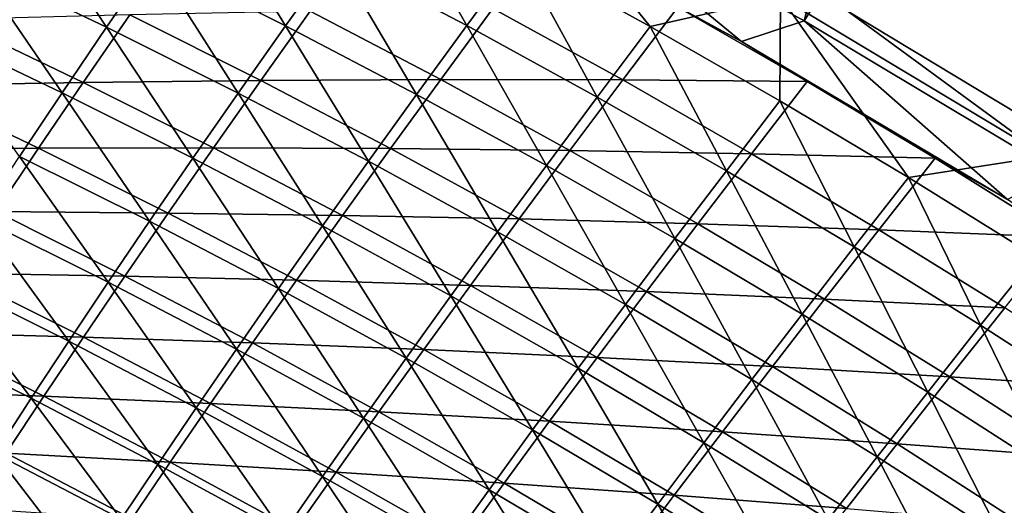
# Model space of a CAD drawing. Header units: metres. Extents: x 0 to 1400, y -1400 to 0.
# Tile 328 of 347: x 1075 to 1124, y -148 to -124. Entities that reach past the tile are written whole.
import ezdxf

# ---------------------------------------------------------------- set-up
doc = ezdxf.new("R2010")
doc.units = ezdxf.units.M

msp = doc.modelspace()

# ---------------------------------------------------------------- linework, layer by layer
at = {"layer": 'None'}
for points in [[(1100.911011, -116.87294, -29.542974), (1114.137207, -124.173477, -29.542881), (1127.141602, -72.621475)], [(1127.141602, -72.621475), (1114.137207, -124.173477, -29.542881), (1141.674805, -80.81839)], [(1127.97998, -130.750443, -32.127945), (1116.312256, -123.70829, -32.128021), (1142.121826, -80.183357, -3)], [(1114.137207, -124.173477, -29.542881), (1126.619507, -131.659164, -29.542799), (1141.674805, -80.81839)], [(1100.035889, -120.898087, -60.629501), (1099.187134, -115.381149, -32.845203), (1106.516235, -124.458008, -60.628849)], [(1099.187134, -115.381149, -32.845203), (1112.960205, -122.98671, -32.845219), (1106.516235, -124.458008, -60.628849)], [(1097.603271, -117.870934, -30.940865), (1111.037354, -125.191483, -30.942022), (1100.911011, -116.87294, -29.542974)], [(1111.037354, -125.191483, -30.942022), (1114.137207, -124.173477, -29.542881), (1100.911011, -116.87294, -29.542974)], [(1081.954224, -121.148262, -116.30455), (1084.368042, -117.690514, -88.449501), (1088.491821, -124.426567, -116.302094)], [(1084.368042, -117.690514, -88.449501), (1090.938477, -120.993896, -88.447784), (1088.491821, -124.426567, -116.302094)], [(1090.938477, -120.993896, -88.447784), (1093.493652, -117.452934, -60.630188), (1097.449585, -124.411766, -88.446152)], [(1097.449585, -124.411766, -88.446152), (1093.493652, -117.452934, -60.630188), (1100.035889, -120.898087, -60.629501)], [(1073.087402, -121.356125, -144.19429), (1075.359985, -117.983917, -116.307114), (1079.647217, -124.497505, -144.191177)], [(1079.647217, -124.497505, -144.191177), (1075.359985, -117.983917, -116.307114), (1081.954224, -121.148262, -116.30455)], [(1111.037354, -125.191483, -30.942022), (1097.603271, -117.870934, -30.940865), (1107.890625, -123.503029, -32.353924)], [(1086.150391, -127.75251, -144.188202), (1079.647217, -124.497505, -144.191177), (1081.954224, -121.148262, -116.30455)], [(1088.491821, -124.426567, -116.302094), (1086.150391, -127.75251, -144.188202), (1081.954224, -121.148262, -116.30455)], [(1088.491821, -124.426567, -116.302094), (1090.938477, -120.993896, -88.447784), (1094.969971, -127.819099, -116.299736)], [(1094.969971, -127.819099, -116.299736), (1090.938477, -120.993896, -88.447784), (1097.449585, -124.411766, -88.446152)], [(1097.449585, -124.411766, -88.446152), (1100.035889, -120.898087, -60.629501), (1103.898926, -127.94426, -88.444588)], [(1100.035889, -120.898087, -60.629501), (1106.516235, -124.458008, -60.628849), (1103.898926, -127.94426, -88.444588)], [(1070.919067, -124.619759, -172.106033), (1073.087402, -121.356125, -144.19429), (1077.443481, -127.739746, -172.102493)], [(1077.443481, -127.739746, -172.102493), (1073.087402, -121.356125, -144.19429), (1079.647217, -124.497505, -144.191177)], [(1106.516235, -124.458008, -60.628849), (1112.960205, -122.98671, -32.845219), (1112.932373, -128.132324, -60.628235)], [(1112.960205, -122.98671, -32.845219), (1119.282104, -131.920471, -60.627651), (1112.932373, -128.132324, -60.628235)], [(1112.960205, -122.98671, -32.845219), (1116.312256, -123.70829, -32.128021), (1126.058838, -130.861496, -32.845287)], [(1112.960205, -122.98671, -32.845219), (1126.058838, -130.861496, -32.845287), (1119.282104, -131.920471, -60.627651)], [(1098.745972, -123.567871, -60.154892), (1089.711914, -123.693062, -87.986374), (1096.161743, -127.084801, -87.984482)], [(1105.16748, -127.100441, -60.154205), (1098.745972, -123.567871, -60.154892), (1096.161743, -127.084801, -87.984482)], [(1107.890625, -123.503029, -32.353924), (1098.745972, -123.567871, -60.154892), (1105.16748, -127.100441, -60.154205)], [(1114.279297, -127.178268, -32.354088), (1107.890625, -123.503029, -32.353924), (1105.16748, -127.100441, -60.154205)], [(1111.037354, -125.191483, -30.942022), (1107.890625, -123.503029, -32.353924), (1114.279297, -127.178268, -32.354088)], [(1078.485596, -127.226852, -143.757004), (1071.991699, -124.110008, -143.760651), (1069.822876, -127.375702, -171.686188)], [(1080.792358, -123.87529, -115.856621), (1071.991699, -124.110008, -143.760651), (1078.485596, -127.226852, -143.757004)], [(1087.266357, -127.128426, -115.853729), (1080.792358, -123.87529, -115.856621), (1078.485596, -127.226852, -143.757004)], [(1089.711914, -123.693062, -87.986374), (1080.792358, -123.87529, -115.856621), (1087.266357, -127.128426, -115.853729)], [(1096.161743, -127.084801, -87.984482), (1089.711914, -123.693062, -87.986374), (1087.266357, -127.128426, -115.853729)], [(1116.312256, -123.70829, -32.128021), (1127.97998, -130.750443, -32.127945), (1126.058838, -130.861496, -32.845287)], [(1077.443481, -127.739746, -172.102493), (1079.647217, -124.497505, -144.191177), (1083.911499, -130.972961, -172.099106)], [(1079.647217, -124.497505, -144.191177), (1086.150391, -127.75251, -144.188202), (1083.911499, -130.972961, -172.099106)], [(1086.150391, -127.75251, -144.188202), (1088.491821, -124.426567, -116.302094), (1092.594604, -131.121399, -144.185349)], [(1092.594604, -131.121399, -144.185349), (1088.491821, -124.426567, -116.302094), (1094.969971, -127.819099, -116.299736)], [(1094.969971, -127.819099, -116.299736), (1097.449585, -124.411766, -88.446152), (1101.386719, -131.326004, -116.297501)], [(1101.386719, -131.326004, -116.297501), (1097.449585, -124.411766, -88.446152), (1103.898926, -127.94426, -88.444588)], [(1103.898926, -127.94426, -88.444588), (1106.516235, -124.458008, -60.628849), (1110.28418, -131.590988, -88.443108)], [(1106.516235, -124.458008, -60.628849), (1112.932373, -128.132324, -60.628235), (1110.28418, -131.590988, -88.443108)], [(1111.037354, -125.191483, -30.942022), (1124.188843, -133.005203, -30.944132), (1114.137207, -124.173477, -29.542881)], [(1124.188843, -133.005203, -30.944132), (1126.619507, -131.659164, -29.542799), (1114.137207, -124.173477, -29.542881)], [(1075.339355, -130.877151, -200.035233), (1070.919067, -124.619759, -172.106033), (1077.443481, -127.739746, -172.102493)], [(1124.188843, -133.005203, -30.944132), (1111.037354, -125.191483, -30.942022), (1120.603027, -130.966217, -32.354244)], [(1120.603027, -130.966217, -32.354244), (1111.037354, -125.191483, -30.942022), (1114.279297, -127.178268, -32.354088)], [(1067.753906, -130.534973, -199.632431), (1076.281372, -130.471115, -171.682022), (1069.822876, -127.375702, -171.686188)], [(1069.822876, -127.375702, -171.686188), (1076.281372, -130.471115, -171.682022), (1078.485596, -127.226852, -143.757004)], [(1076.281372, -130.471115, -171.682022), (1084.925171, -130.456665, -143.753479), (1078.485596, -127.226852, -143.757004)], [(1084.925171, -130.456665, -143.753479), (1087.266357, -127.128426, -115.853729), (1078.485596, -127.226852, -143.757004)], [(1084.925171, -130.456665, -143.753479), (1093.683228, -130.494797, -115.850952), (1087.266357, -127.128426, -115.853729)], [(1093.683228, -130.494797, -115.850952), (1096.161743, -127.084801, -87.984482), (1087.266357, -127.128426, -115.853729)], [(1096.161743, -127.084801, -87.984482), (1093.683228, -130.494797, -115.850952), (1102.552124, -130.58989, -87.982674)], [(1105.16748, -127.100441, -60.154205), (1096.161743, -127.084801, -87.984482), (1102.552124, -130.58989, -87.982674)], [(1111.526855, -130.74614, -60.153557), (1105.16748, -127.100441, -60.154205), (1102.552124, -130.58989, -87.982674)], [(1114.279297, -127.178268, -32.354088), (1105.16748, -127.100441, -60.154205), (1111.526855, -130.74614, -60.153557)], [(1120.603027, -130.966217, -32.354244), (1114.279297, -127.178268, -32.354088), (1111.526855, -130.74614, -60.153557)], [(1081.771484, -134.089813, -200.031525), (1075.339355, -130.877151, -200.035233), (1077.443481, -127.739746, -172.102493)], [(1083.911499, -130.972961, -172.099106), (1081.771484, -134.089813, -200.031525), (1077.443481, -127.739746, -172.102493)], [(1083.911499, -130.972961, -172.099106), (1086.150391, -127.75251, -144.188202), (1090.320557, -134.319656, -172.095856)], [(1090.320557, -134.319656, -172.095856), (1086.150391, -127.75251, -144.188202), (1092.594604, -131.121399, -144.185349)], [(1092.594604, -131.121399, -144.185349), (1094.969971, -127.819099, -116.299736), (1098.977295, -134.604309, -144.182632)], [(1094.969971, -127.819099, -116.299736), (1101.386719, -131.326004, -116.297501), (1098.977295, -134.604309, -144.182632)], [(1107.73938, -134.946884, -116.295372), (1101.386719, -131.326004, -116.297501), (1103.898926, -127.94426, -88.444588)], [(1107.73938, -134.946884, -116.295372), (1103.898926, -127.94426, -88.444588), (1110.28418, -131.590988, -88.443108)], [(1110.28418, -131.590988, -88.443108), (1112.932373, -128.132324, -60.628235), (1116.603027, -135.35144, -88.441719)], [(1112.932373, -128.132324, -60.628235), (1119.282104, -131.920471, -60.627651), (1116.603027, -135.35144, -88.441719)], [(1076.281372, -130.471115, -171.682022), (1067.753906, -130.534973, -199.632431), (1074.176514, -133.610229, -199.627869)], [(1073.331055, -133.912048, -227.987076), (1075.339355, -130.877151, -200.035233), (1079.727295, -137.105148, -227.983154)], [(1082.685669, -133.679092, -171.678009), (1076.281372, -130.471115, -171.682022), (1074.176514, -133.610229, -199.627869)], [(1075.339355, -130.877151, -200.035233), (1081.771484, -134.089813, -200.031525), (1079.727295, -137.105148, -227.983154)], [(1084.925171, -130.456665, -143.753479), (1076.281372, -130.471115, -171.682022), (1082.685669, -133.679092, -171.678009)], [(1091.307861, -133.799377, -143.750107), (1084.925171, -130.456665, -143.753479), (1082.685669, -133.679092, -171.678009)], [(1093.683228, -130.494797, -115.850952), (1084.925171, -130.456665, -143.753479), (1091.307861, -133.799377, -143.750107)], [(1100.040771, -133.974289, -115.848297), (1093.683228, -130.494797, -115.850952), (1091.307861, -133.799377, -143.750107)], [(1102.552124, -130.58989, -87.982674), (1093.683228, -130.494797, -115.850952), (1100.040771, -133.974289, -115.848297)], [(1108.880249, -134.207977, -87.980957), (1102.552124, -130.58989, -87.982674), (1100.040771, -133.974289, -115.848297)], [(1111.526855, -130.74614, -60.153557), (1102.552124, -130.58989, -87.982674), (1108.880249, -134.207977, -87.980957)], [(1117.821411, -134.504517, -60.152943), (1111.526855, -130.74614, -60.153557), (1108.880249, -134.207977, -87.980957)], [(1120.603027, -130.966217, -32.354244), (1111.526855, -130.74614, -60.153557), (1117.821411, -134.504517, -60.152943)], [(1126.058838, -130.861496, -32.845287), (1125.562866, -135.82196, -60.62711), (1119.282104, -131.920471, -60.627651)], [(1081.771484, -134.089813, -200.031525), (1083.911499, -130.972961, -172.099106), (1088.14502, -137.415497, -200.027969)], [(1088.14502, -137.415497, -200.027969), (1083.911499, -130.972961, -172.099106), (1090.320557, -134.319656, -172.095856)], [(1090.320557, -134.319656, -172.095856), (1092.594604, -131.121399, -144.185349), (1096.668335, -137.779938, -172.092758)], [(1092.594604, -131.121399, -144.185349), (1098.977295, -134.604309, -144.182632), (1096.668335, -137.779938, -172.092758)], [(1098.977295, -134.604309, -144.182632), (1101.386719, -131.326004, -116.297501), (1105.296265, -138.200882, -144.180069)], [(1101.386719, -131.326004, -116.297501), (1107.73938, -134.946884, -116.295372), (1105.296265, -138.200882, -144.180069)], [(1126.859619, -134.866394, -32.354393), (1120.603027, -130.966217, -32.354244), (1117.821411, -134.504517, -60.152943)], [(1126.859619, -134.866394, -32.354393), (1124.188843, -133.005203, -30.944132), (1120.603027, -130.966217, -32.354244)], [(1114.026001, -138.681274, -116.293365), (1107.73938, -134.946884, -116.295372), (1110.28418, -131.590988, -88.443108)], [(1114.026001, -138.681274, -116.293365), (1110.28418, -131.590988, -88.443108), (1116.603027, -135.35144, -88.441719)], [(1119.282104, -131.920471, -60.627651), (1122.853271, -139.225113, -88.440414), (1116.603027, -135.35144, -88.441719)], [(1119.282104, -131.920471, -60.627651), (1125.562866, -135.82196, -60.62711), (1122.853271, -139.225113, -88.440414)], [(1080.545044, -136.797607, -199.623489), (1074.176514, -133.610229, -199.627869), (1072.167236, -136.646622, -227.592346)], [(1082.685669, -133.679092, -171.678009), (1074.176514, -133.610229, -199.627869), (1080.545044, -136.797607, -199.623489)], [(1089.033447, -136.999573, -171.674149), (1082.685669, -133.679092, -171.678009), (1080.545044, -136.797607, -199.623489)], [(1091.307861, -133.799377, -143.750107), (1082.685669, -133.679092, -171.678009), (1089.033447, -136.999573, -171.674149)], [(1097.63147, -137.254852, -143.746887), (1091.307861, -133.799377, -143.750107), (1089.033447, -136.999573, -171.674149)], [(1100.040771, -133.974289, -115.848297), (1091.307861, -133.799377, -143.750107), (1097.63147, -137.254852, -143.746887)], [(1077.775635, -140.021011, -255.951675), (1071.415161, -136.846786, -255.955688), (1073.331055, -133.912048, -227.987076)], [(1079.727295, -137.105148, -227.983154), (1077.775635, -140.021011, -255.951675), (1073.331055, -133.912048, -227.987076)], [(1079.727295, -137.105148, -227.983154), (1081.771484, -134.089813, -200.031525), (1086.065063, -140.410736, -227.979401)], [(1086.065063, -140.410736, -227.979401), (1081.771484, -134.089813, -200.031525), (1088.14502, -137.415497, -200.027969)], [(1088.14502, -137.415497, -200.027969), (1090.320557, -134.319656, -172.095856), (1094.45752, -140.854294, -200.024582)], [(1090.320557, -134.319656, -172.095856), (1096.668335, -137.779938, -172.092758), (1094.45752, -140.854294, -200.024582)], [(1106.336426, -137.566498, -115.845772), (1100.040771, -133.974289, -115.848297), (1097.63147, -137.254852, -143.746887)], [(1108.880249, -134.207977, -87.980957), (1100.040771, -133.974289, -115.848297), (1106.336426, -137.566498, -115.845772)], [(1115.143921, -137.938599, -87.97934), (1108.880249, -134.207977, -87.980957), (1106.336426, -137.566498, -115.845772)], [(1117.821411, -134.504517, -60.152943), (1108.880249, -134.207977, -87.980957), (1115.143921, -137.938599, -87.97934)], [(1098.977295, -134.604309, -144.182632), (1102.952759, -141.353485, -172.089828), (1096.668335, -137.779938, -172.092758)], [(1098.977295, -134.604309, -144.182632), (1105.296265, -138.200882, -144.180069), (1102.952759, -141.353485, -172.089828)], [(1124.048706, -138.375107, -60.152367), (1117.821411, -134.504517, -60.152943), (1115.143921, -137.938599, -87.97934)], [(1126.859619, -134.866394, -32.354393), (1117.821411, -134.504517, -60.152943), (1124.048706, -138.375107, -60.152367)], [(1105.296265, -138.200882, -144.180069), (1107.73938, -134.946884, -116.295372), (1111.549316, -141.910599, -144.177643)], [(1107.73938, -134.946884, -116.295372), (1114.026001, -138.681274, -116.293365), (1111.549316, -141.910599, -144.177643)], [(1120.244141, -142.528641, -116.291489), (1114.026001, -138.681274, -116.293365), (1116.603027, -135.35144, -88.441719)], [(1116.603027, -135.35144, -88.441719), (1122.853271, -139.225113, -88.440414), (1120.244141, -142.528641, -116.291489)], [(1125.562866, -135.82196, -60.62711), (1129.032593, -143.211472, -88.439194), (1122.853271, -139.225113, -88.440414)], [(1078.499878, -139.814362, -227.587738), (1072.167236, -136.646622, -227.592346), (1070.250122, -139.582672, -255.572815)], [(1080.545044, -136.797607, -199.623489), (1072.167236, -136.646622, -227.592346), (1078.499878, -139.814362, -227.587738)], [(1069.587646, -139.68367, -283.938385), (1071.415161, -136.846786, -255.955688), (1075.912842, -142.839462, -283.934418)], [(1071.415161, -136.846786, -255.955688), (1077.775635, -140.021011, -255.951675), (1075.912842, -142.839462, -283.934418)], [(1077.775635, -140.021011, -255.951675), (1079.727295, -137.105148, -227.983154), (1084.077637, -143.307205, -255.94783)], [(1086.857178, -140.097031, -199.619278), (1080.545044, -136.797607, -199.623489), (1078.499878, -139.814362, -227.587738)], [(1084.077637, -143.307205, -255.94783), (1079.727295, -137.105148, -227.983154), (1086.065063, -140.410736, -227.979401)], [(1089.033447, -136.999573, -171.674149), (1080.545044, -136.797607, -199.623489), (1086.857178, -140.097031, -199.619278)], [(1095.322144, -140.432419, -171.670471), (1089.033447, -136.999573, -171.674149), (1086.857178, -140.097031, -199.619278)], [(1097.63147, -137.254852, -143.746887), (1089.033447, -136.999573, -171.674149), (1095.322144, -140.432419, -171.670471)], [(1103.893311, -140.822754, -143.743805), (1097.63147, -137.254852, -143.746887), (1095.322144, -140.432419, -171.670471)], [(1106.336426, -137.566498, -115.845772), (1097.63147, -137.254852, -143.746887), (1103.893311, -140.822754, -143.743805)], [(1086.065063, -140.410736, -227.979401), (1088.14502, -137.415497, -200.027969), (1092.341919, -143.828949, -227.97583)], [(1092.341919, -143.828949, -227.97583), (1088.14502, -137.415497, -200.027969), (1094.45752, -140.854294, -200.024582)], [(1112.567627, -141.271011, -115.843384), (1106.336426, -137.566498, -115.845772), (1103.893311, -140.822754, -143.743805)], [(1115.143921, -137.938599, -87.97934), (1106.336426, -137.566498, -115.845772), (1112.567627, -141.271011, -115.843384)], [(1094.45752, -140.854294, -200.024582), (1096.668335, -137.779938, -172.092758), (1100.706665, -144.405869, -200.021378)], [(1096.668335, -137.779938, -172.092758), (1102.952759, -141.353485, -172.089828), (1100.706665, -144.405869, -200.021378)], [(1105.296265, -138.200882, -144.180069), (1109.171387, -145.039764, -172.087067), (1102.952759, -141.353485, -172.089828)], [(1105.296265, -138.200882, -144.180069), (1111.549316, -141.910599, -144.177643), (1109.171387, -145.039764, -172.087067)], [(1121.340454, -141.781296, -87.977814), (1115.143921, -137.938599, -87.97934), (1112.567627, -141.271011, -115.843384)], [(1124.048706, -138.375107, -60.152367), (1115.143921, -137.938599, -87.97934), (1121.340454, -141.781296, -87.977814)], [(1111.549316, -141.910599, -144.177643), (1114.026001, -138.681274, -116.293365), (1117.734253, -145.733002, -144.175369)], [(1114.026001, -138.681274, -116.293365), (1120.244141, -142.528641, -116.291489), (1117.734253, -145.733002, -144.175369)], [(1130.206299, -142.357376, -60.151833), (1124.048706, -138.375107, -60.152367), (1121.340454, -141.781296, -87.977814)], [(1068.421509, -142.420776, -283.566467), (1076.546997, -142.731491, -255.568146), (1070.250122, -139.582672, -255.572815)], [(1075.912842, -142.839462, -283.934418), (1074.135864, -145.562561, -311.92749), (1069.587646, -139.68367, -283.938385)], [(1070.250122, -139.582672, -255.572815), (1076.546997, -142.731491, -255.568146), (1078.499878, -139.814362, -227.587738)], [(1122.853271, -139.225113, -88.440414), (1126.391602, -146.488495, -116.289742), (1120.244141, -142.528641, -116.291489)], [(1122.853271, -139.225113, -88.440414), (1129.032593, -143.211472, -88.439194), (1126.391602, -146.488495, -116.289742)], [(1075.912842, -142.839462, -283.934418), (1077.775635, -140.021011, -255.951675), (1082.179932, -146.106674, -283.930634)], [(1076.546997, -142.731491, -255.568146), (1084.776245, -143.093674, -227.583313), (1078.499878, -139.814362, -227.587738)], [(1082.179932, -146.106674, -283.930634), (1077.775635, -140.021011, -255.951675), (1084.077637, -143.307205, -255.94783)], [(1078.499878, -139.814362, -227.587738), (1084.776245, -143.093674, -227.583313), (1086.857178, -140.097031, -199.619278)], [(1084.776245, -143.093674, -227.583313), (1093.110596, -143.508377, -199.61525), (1086.857178, -140.097031, -199.619278)], [(1086.857178, -140.097031, -199.619278), (1093.110596, -143.508377, -199.61525), (1095.322144, -140.432419, -171.670471)], [(1084.077637, -143.307205, -255.94783), (1086.065063, -140.410736, -227.979401), (1090.319092, -146.705444, -255.944183)], [(1086.065063, -140.410736, -227.979401), (1092.341919, -143.828949, -227.97583), (1090.319092, -146.705444, -255.944183)], [(1093.110596, -143.508377, -199.61525), (1101.549316, -143.977264, -171.666977), (1095.322144, -140.432419, -171.670471)], [(1095.322144, -140.432419, -171.670471), (1101.549316, -143.977264, -171.666977), (1103.893311, -140.822754, -143.743805)], [(1098.555786, -147.35939, -227.972427), (1092.341919, -143.828949, -227.97583), (1094.45752, -140.854294, -200.024582)], [(1098.555786, -147.35939, -227.972427), (1094.45752, -140.854294, -200.024582), (1100.706665, -144.405869, -200.021378)], [(1101.549316, -143.977264, -171.666977), (1110.090942, -144.502594, -143.740906), (1103.893311, -140.822754, -143.743805)], [(1103.893311, -140.822754, -143.743805), (1110.090942, -144.502594, -143.740906), (1112.567627, -141.271011, -115.843384)], [(1102.952759, -141.353485, -172.089828), (1106.890503, -148.069733, -200.018356), (1100.706665, -144.405869, -200.021378)], [(1102.952759, -141.353485, -172.089828), (1109.171387, -145.039764, -172.087067), (1106.890503, -148.069733, -200.018356)], [(1110.090942, -144.502594, -143.740906), (1118.731934, -145.087372, -115.841141), (1112.567627, -141.271011, -115.843384)], [(1112.567627, -141.271011, -115.843384), (1118.731934, -145.087372, -115.841141), (1121.340454, -141.781296, -87.977814)], [(1111.549316, -141.910599, -144.177643), (1115.322266, -148.838333, -172.084473), (1109.171387, -145.039764, -172.087067)], [(1111.549316, -141.910599, -144.177643), (1117.734253, -145.733002, -144.175369), (1115.322266, -148.838333, -172.084473)], [(1118.731934, -145.087372, -115.841141), (1127.467285, -145.73555, -87.976387), (1121.340454, -141.781296, -87.977814)], [(1121.340454, -141.781296, -87.977814), (1127.467285, -145.73555, -87.976387), (1130.206299, -142.357376, -60.151833)], [(1076.546997, -142.731491, -255.568146), (1068.421509, -142.420776, -283.566467), (1074.683228, -145.551102, -283.56192)], [(1117.734253, -145.733002, -144.175369), (1120.244141, -142.528641, -116.291489), (1123.848755, -149.667572, -144.173248)], [(1120.244141, -142.528641, -116.291489), (1126.391602, -146.488495, -116.289742), (1123.848755, -149.667572, -144.173248)], [(1074.135864, -145.562561, -311.92749), (1075.912842, -142.839462, -283.934418), (1080.368774, -148.810959, -311.923859)], [(1082.787842, -145.991333, -255.56369), (1076.546997, -142.731491, -255.568146), (1074.683228, -145.551102, -283.56192)], [(1080.368774, -148.810959, -311.923859), (1075.912842, -142.839462, -283.934418), (1082.179932, -146.106674, -283.930634)], [(1084.776245, -143.093674, -227.583313), (1076.546997, -142.731491, -255.568146), (1082.787842, -145.991333, -255.56369)], [(1090.994019, -146.484375, -227.579102), (1084.776245, -143.093674, -227.583313), (1082.787842, -145.991333, -255.56369)], [(1093.110596, -143.508377, -199.61525), (1084.776245, -143.093674, -227.583313), (1090.994019, -146.484375, -227.579102)], [(1082.179932, -146.106674, -283.930634), (1084.077637, -143.307205, -255.94783), (1088.386353, -149.485367, -283.927032)], [(1084.077637, -143.307205, -255.94783), (1090.319092, -146.705444, -255.944183), (1088.386353, -149.485367, -283.927032)], [(1099.302612, -147.031235, -199.61142), (1093.110596, -143.508377, -199.61525), (1090.994019, -146.484375, -227.579102)], [(1101.549316, -143.977264, -171.666977), (1093.110596, -143.508377, -199.61525), (1099.302612, -147.031235, -199.61142)], [(1090.319092, -146.705444, -255.944183), (1092.341919, -143.828949, -227.97583), (1096.497803, -150.215378, -255.94072)], [(1092.341919, -143.828949, -227.97583), (1098.555786, -147.35939, -227.972427), (1096.497803, -150.215378, -255.94072)], [(1107.712646, -147.633667, -171.663666), (1101.549316, -143.977264, -171.666977), (1099.302612, -147.031235, -199.61142)], [(1110.090942, -144.502594, -143.740906), (1101.549316, -143.977264, -171.666977), (1107.712646, -147.633667, -171.663666)], [(1104.70459, -151.001602, -227.969238), (1098.555786, -147.35939, -227.972427), (1100.706665, -144.405869, -200.021378)], [(1100.706665, -144.405869, -200.021378), (1106.890503, -148.069733, -200.018356), (1104.70459, -151.001602, -227.969238)], [(1116.221924, -148.293961, -143.738174), (1110.090942, -144.502594, -143.740906), (1107.712646, -147.633667, -171.663666)], [(1118.731934, -145.087372, -115.841141), (1110.090942, -144.502594, -143.740906), (1116.221924, -148.293961, -143.738174)], [(1109.171387, -145.039764, -172.087067), (1113.006836, -151.845383, -200.015518), (1106.890503, -148.069733, -200.018356)], [(1109.171387, -145.039764, -172.087067), (1115.322266, -148.838333, -172.084473), (1113.006836, -151.845383, -200.015518)], [(1124.826782, -149.015045, -115.839043), (1118.731934, -145.087372, -115.841141), (1116.221924, -148.293961, -143.738174)], [(1127.467285, -145.73555, -87.976387), (1118.731934, -145.087372, -115.841141), (1124.826782, -149.015045, -115.839043)], [(1072.441162, -148.192322, -339.926605), (1074.135864, -145.562561, -311.92749), (1078.641113, -151.421799, -339.923248)], [(1072.905273, -148.275391, -311.566406), (1080.888916, -148.791916, -283.557556), (1074.683228, -145.551102, -283.56192)], [(1078.641113, -151.421799, -339.923248), (1074.135864, -145.562561, -311.92749), (1080.368774, -148.810959, -311.923859)], [(1074.683228, -145.551102, -283.56192), (1080.888916, -148.791916, -283.557556), (1082.787842, -145.991333, -255.56369)], [(1080.888916, -148.791916, -283.557556), (1088.970215, -149.362045, -255.559418), (1082.787842, -145.991333, -255.56369)], [(1082.787842, -145.991333, -255.56369), (1088.970215, -149.362045, -255.559418), (1090.994019, -146.484375, -227.579102)], [(1117.734253, -145.733002, -144.175369), (1121.403076, -152.748672, -172.082062), (1115.322266, -148.838333, -172.084473)], [(1117.734253, -145.733002, -144.175369), (1123.848755, -149.667572, -144.173248), (1121.403076, -152.748672, -172.082062)], [(1080.368774, -148.810959, -311.923859), (1082.179932, -146.106674, -283.930634), (1086.541138, -152.170258, -311.92041)], [(1082.179932, -146.106674, -283.930634), (1088.386353, -149.485367, -283.927032), (1086.541138, -152.170258, -311.92041)], [(1088.970215, -149.362045, -255.559418), (1097.150879, -149.986099, -227.575089), (1090.994019, -146.484375, -227.579102)], [(1090.994019, -146.484375, -227.579102), (1097.150879, -149.986099, -227.575089), (1099.302612, -147.031235, -199.61142)], [(1126.391602, -146.488495, -116.289742), (1129.890503, -153.713837, -144.171295), (1123.848755, -149.667572, -144.173248)], [(1090.319092, -146.705444, -255.944183), (1094.530273, -152.975174, -283.923615), (1088.386353, -149.485367, -283.927032)], [(1090.319092, -146.705444, -255.944183), (1096.497803, -150.215378, -255.94072), (1094.530273, -152.975174, -283.923615)], [(1096.497803, -150.215378, -255.94072), (1098.555786, -147.35939, -227.972427), (1102.611572, -153.836533, -255.937454)], [(1097.150879, -149.986099, -227.575089), (1105.43103, -150.665192, -199.607803), (1099.302612, -147.031235, -199.61142)], [(1098.555786, -147.35939, -227.972427), (1104.70459, -151.001602, -227.969238), (1102.611572, -153.836533, -255.937454)], [(1099.302612, -147.031235, -199.61142), (1105.43103, -150.665192, -199.607803), (1107.712646, -147.633667, -171.663666)], [(1105.43103, -150.665192, -199.607803), (1113.80957, -151.401169, -171.660553), (1107.712646, -147.633667, -171.663666)], [(1107.712646, -147.633667, -171.663666), (1113.80957, -151.401169, -171.660553), (1116.221924, -148.293961, -143.738174)], [(1106.890503, -148.069733, -200.018356), (1110.786011, -154.755096, -227.966232), (1104.70459, -151.001602, -227.969238)], [(1106.890503, -148.069733, -200.018356), (1113.006836, -151.845383, -200.015518), (1110.786011, -154.755096, -227.966232)]]:
    msp.add_3dface(points, dxfattribs=at)

doc.saveas('drawing.dxf')
